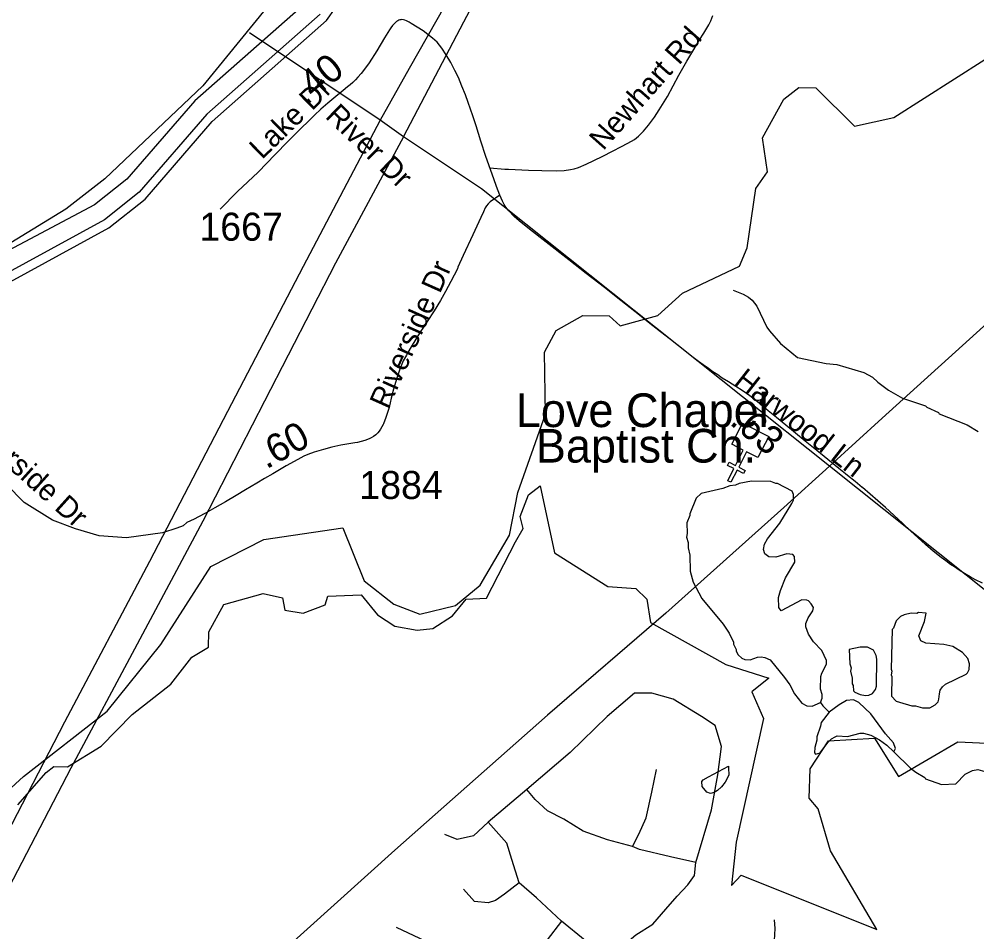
# Model space of a CAD drawing. Extents: x 1383679 to 1536984, y 460658 to 651027.
# Drawn here: x 1407344 to 1411608, y 575026 to 579091 of the extents above; entities that cross this region are included whole.
import ezdxf

# ---------------------------------------------------------------- set-up
doc = ezdxf.new("R2010")
doc.units = 0
for name, color, linetype in [('Exist Boundary Political City Limit New', 7, 'Continuous'), ('Exist Boundary Political CountyLine', 7, 'Continuous'), ('Exist Cultural Church CELL', 7, 'Continuous'), ('Exist Cultural Church Label', 7, 'Continuous'), ('Exist Hydrographic Bay Label', 7, 'Continuous'), ('Exist Hydrographic Buffer Line', 7, 'Continuous'), ('Exist Hydrographic Creek Single Shore', 7, 'Continuous'), ('Exist Hydrographic Misc Water Feature', 7, 'Continuous'), ('Exist Road Non-System Type 51', 7, 'Continuous'), ('Exist Road Non-System Type 51 Label', 7, 'Continuous'), ('Exist Road Secondary Mileage Hundredths English Label', 7, 'Continuous'), ('Exist Road Secondary Type 51 Attributed', 7, 'Continuous'), ('Exist Road Secondary Type 51 Label', 7, 'Continuous'), ('Exist Road Secondary Type 51 Number Label', 7, 'Continuous'), ('Exist Utilities Electrical Transmission Line', 7, 'Continuous'), ('Map Preparation Boundary City Limit Buffer Line', 7, 'Continuous')]:
    doc.layers.add(name, color=color, linetype=linetype)

msp = doc.modelspace()

# ---------------------------------------------------------------- linework, layer by layer
at = {"layer": 'Exist Boundary Political City Limit New'}
for points in [[(1407337.8, 575591.6), (1407464.1, 575735.1), (1407498.8, 575763.1), (1407558.8, 575761), (1407708.6, 575852.6), (1407846.5, 575993.7), (1408019.9, 576128.9), (1408113.2, 576249.8), (1408186.4, 576293.3), (1408188, 576361.9), (1408254.8, 576483.8), (1408431.1, 576533.4), (1408515.8, 576513.8), (1408526.2, 576458.6), (1408608.4, 576444.8), (1408706, 576483.1), (1408718.5, 576520.4), (1408866.6, 576527.3), (1408940.2, 576437.6), (1409016, 576387.2), (1409116.1, 576369.3), (1409186.1, 576377.2), (1409273.5, 576433.9), (1409334.4, 576507.6), (1409425, 576511.4), (1409553.5, 576762.9), (1409588, 576821.9), (1409574.5, 576875.9), (1409611.9, 576972.8), (1409663.1, 577012.2), (1409727.6, 576713.5), (1409965.1, 576563.8), (1410090.1, 576555.4), (1410138.8, 576507.5), (1410155.4, 576404.2), (1410490.2, 576216.2), (1410682.6, 576155.2), (1410606, 576095.4), (1410658.5, 575975.7), (1410535.8, 575424.8), (1410515.8, 575231.9), (1410558.4, 575278.4), (1411163.1, 575036.6)], [(1411163.1, 575036.6), (1410955.9, 575386.2), (1410901.4, 575573.2), (1410862.1, 575620.8), (1410866.2, 575752), (1410947.5, 575876.2), (1411152.5, 575887.9), (1411259.1, 575717.2), (1411523.9, 575872.8), (1411813.8, 575859)]]:
    msp.add_lwpolyline(points, dxfattribs=at)
at = {"layer": 'Exist Boundary Political CountyLine'}
msp.add_lwpolyline([(1408219.9, 583179.7), (1408477.2, 582948.4), (1408635.4, 582786.2), (1408719.8, 582655.2), (1408799.7, 582489.9), (1408893.4, 582282.7), (1409017.6, 581984.9), (1409119.1, 581755.5), (1409193.9, 581508.5), (1409217.3, 581275.9), (1409243.5, 581125.5), (1409249.8, 580993.3), (1409250.1, 580849.3), (1409201.2, 580497.9), (1409027, 580052.8), (1408928.8, 579828.5), (1408669.2, 579417.1), (1408161.6, 578794), (1407725.9, 578380), (1407551.3, 578245), (1407087.9, 577961.6)], dxfattribs=at)
at = {"layer": 'Exist Cultural Church CELL'}
msp.add_lwpolyline([(1410633.1, 577138), (1410582.3, 577163.7), (1410547.8, 577095.9), (1410576.3, 577081.4), (1410569, 577067.1), (1410540.5, 577081.7), (1410513.2, 577028.1), (1410498.9, 577035.3), (1410526.2, 577088.9), (1410497.7, 577103.5), (1410505, 577117.7), (1410533.5, 577103.2), (1410568, 577171), (1410516.7, 577197.3), (1410565.1, 577292.1), (1410681.4, 577232.8)], close=True, dxfattribs=at)
at = {"layer": 'Exist Hydrographic Bay Label'}
msp.add_lwpolyline([(1406800.7, 577645.8), (1407743.7, 578161.9), (1407904.7, 578289.9), (1408203.6, 578635.1), (1408712.7, 579084.5), (1408832.6, 579256)], dxfattribs=at)
at = {"layer": 'Exist Hydrographic Buffer Line'}
for points in [[(1409213.5, 580573.7), (1409213.5, 580537.9), (1409213.3, 580414.6), (1409096, 580047.6), (1408731.1, 579319.6), (1408624.4, 579166.9), (1408126, 578727.1), (1407823, 578378.9), (1407678.9, 578264.2), (1407032, 577921.6)], [(1408684.4, 579113.3), (1408179, 578667.1), (1407878.7, 578321), (1407723.3, 578197.3), (1406783.3, 577683)]]:
    msp.add_lwpolyline(points, dxfattribs=at)
at = {"layer": 'Exist Hydrographic Creek Single Shore'}
msp.add_lwpolyline([(1406836.8, 575235.8), (1407362.7, 575717.6), (1407735.7, 576008.8), (1407974.7, 576305.9), (1408197.7, 576652.7), (1408433.7, 576772.7), (1408785.7, 576824.7), (1408880.7, 576589.7), (1409011.8, 576485.3), (1409127.7, 576440.4), (1409286.7, 576479.8), (1409396.7, 576569.5), (1409526.7, 576793.4), (1409563.6, 576983), (1409687.7, 577331.7), (1409683.7, 577607.5), (1409735.7, 577704.9), (1409853.7, 577771.5), (1409970.7, 577769.1), (1410019.7, 577725.5), (1410187.7, 577771.3), (1410297.6, 577870.9), (1410550.6, 577990.5), (1410585.6, 578071.9), (1410623.6, 578337), (1410675.6, 578411.5), (1410653.7, 578562.9), (1410748.6, 578735), (1410815.7, 578786.1), (1410890.6, 578784.6), (1411062.6, 578613.8), (1411238.6, 578652.9), (1411643.7, 578910.6)], dxfattribs=at)
at = {"layer": 'Exist Hydrographic Misc Water Feature'}
for points in [[(1410522.5, 577883.6), (1410568.1, 577865.9), (1410591.8, 577853.4), (1410607.5, 577839), (1410628.9, 577812.6), (1410672.8, 577719.6), (1410684.4, 577703.3), (1410733.2, 577646.2), (1410809.8, 577584.4), (1410937.2, 577557.4), (1410985.1, 577552.3), (1411104.4, 577517.5), (1411143.8, 577496.6), (1411167.3, 577474), (1411214.6, 577439), (1411277.7, 577403.5), (1411379.8, 577368.2), (1411384.9, 577363), (1411438, 577339.4), (1411440.2, 577333.7), (1411565.1, 577284.8), (1411614.4, 577253.7)], [(1410911.5, 576047.8), (1410919.4, 576066.5), (1410919.8, 576082.4), (1410912.3, 576106.6), (1410913.6, 576162.6), (1410918, 576178.5), (1410938.9, 576217.9), (1410939.2, 576233.9), (1410918.3, 576278.4), (1410881.1, 576317.3), (1410857.9, 576351.8), (1410846.6, 576384), (1410847, 576400), (1410857.5, 576423.8), (1410878.2, 576455.3), (1410880.5, 576471.2), (1410870.9, 576487.4), (1410859.2, 576499.7), (1410851.3, 576503.9), (1410829.3, 576504.4), (1410736.7, 576456.3), (1410726.6, 576470.8), (1410725.5, 576514.9), (1410734.2, 576546.6), (1410755.6, 576602.1), (1410797.2, 576673.1), (1410795.7, 576697.1), (1410788, 576707.3), (1410762, 576709.9), (1410713.6, 576695), (1410681.6, 576695.8), (1410664, 576710.2), (1410658.4, 576728.3), (1410662.9, 576752.2), (1410675.5, 576775.9), (1410731.1, 576846.6), (1410785, 576933.3), (1410791.3, 576949.1), (1410792, 576973.1), (1410786.3, 576989.2), (1410721, 577022.7), (1410713, 577022.9), (1410691.3, 577031.4), (1410605.3, 577033.4), (1410549.1, 577022.8), (1410532.9, 577015.2), (1410508.8, 577011.7), (1410476.5, 577000.5), (1410380, 576978.8), (1410357.6, 576957.3), (1410330, 576888), (1410329.8, 576880), (1410317.1, 576848.3), (1410317.9, 576799.7), (1410315.6, 576784.3), (1410323, 576760.2), (1410322.5, 576736.2), (1410329.8, 576704.1), (1410332.1, 576632), (1410345.1, 576583.7), (1410383.4, 576510.9), (1410478.8, 576396.7), (1410505.9, 576356.1), (1410525, 576315.6), (1410524.8, 576307.6), (1410536.3, 576283.4), (1410536.1, 576275.4), (1410545.7, 576259.2), (1410561.4, 576244.8), (1410575.2, 576238.5), (1410599.2, 576237.9), (1410631.5, 576249.2), (1410647.6, 576250.8), (1410663.5, 576248.4), (1410687.3, 576237.9), (1410751.5, 576158.4), (1410774.7, 576125.9), (1410795.9, 576085.4), (1410828.9, 576044.6), (1410850.6, 576032.1), (1410874.6, 576031.5), (1410911.5, 576047.8)], [(1411441.9, 576086.5), (1411444.3, 576102.1), (1411454.7, 576117.9), (1411468.9, 576129.6), (1411560, 576173.4), (1411566, 576179.2), (1411574.4, 576195), (1411575, 576219), (1411567.6, 576243.2), (1411544.1, 576269.7), (1411500.7, 576296.7), (1411460.9, 576305.6), (1411381.1, 576311.5), (1411359.2, 576322.1), (1411349.8, 576344.2), (1411375.2, 576407.6), (1411382.8, 576445), (1411348.2, 576448.3), (1411340.1, 576444.4), (1411316.1, 576445), (1411283.9, 576437.8), (1411267.7, 576430.1), (1411249.2, 576410.6), (1411236.5, 576378.9), (1411230.5, 576373.1), (1411226.4, 576195.2), (1411230.2, 576187.1), (1411225.9, 576171.2), (1411229.6, 576163.1), (1411227.7, 576075.2), (1411249.1, 576052.7), (1411263.1, 576048.4), (1411318.7, 576033.1), (1411334.7, 576032.7), (1411366.5, 576024), (1411398.5, 576023.2), (1411422.8, 576036.7), (1411435.1, 576050.4), (1411439.4, 576062.3), (1411441.9, 576086.5)], [(1411039.8, 576283.4), (1411042.9, 576219.5), (1411048, 576201.7), (1411046.2, 576187.4), (1411053.5, 576155.3), (1411052.9, 576131.3), (1411056.7, 576123.2), (1411058.2, 576099.2), (1411064.1, 576093.1), (1411087.9, 576082.5), (1411111.7, 576077.9), (1411127.7, 576079.6), (1411143.9, 576087.2), (1411156.3, 576104.9), (1411160.6, 576120.8), (1411163.4, 576240.6), (1411159.7, 576256.7), (1411148.3, 576281), (1411120.6, 576293.7), (1411088.6, 576294.4), (1411039.8, 576283.4)], [(1410911.5, 576047.8), (1410922.7, 576032.4), (1410951, 576004.8)], [(1411238, 575827.2), (1411246.5, 575842.9), (1411236.9, 575867.1), (1411201.9, 575907.9), (1411135.9, 575997.4), (1411083, 576046.7), (1411059.2, 576059.2), (1411027.2, 576055.9), (1410994.8, 576036.7), (1410951, 576004.8)], [(1410951, 576004.8), (1410915, 575958.6), (1410912.6, 575942.7), (1410895.5, 575895.1), (1410895.2, 575879.1), (1410886.5, 575847.4), (1410885.9, 575823.4), (1410889.8, 575817.3), (1410909.9, 575822.8), (1410944.9, 575870), (1410961.3, 575885.5), (1410977.5, 575895.2), (1410985.6, 575899), (1411031.6, 575895.9), (1411088, 575910.6), (1411103.9, 575910.2), (1411135.7, 575901.5), (1411175.2, 575880.5), (1411206.8, 575857.8), (1411238, 575827.2)], [(1411238, 575827.2), (1411312.5, 575755.4), (1411336.1, 575736.8), (1411376.3, 575713.4), (1411379.3, 575707.8), (1411450.8, 575682.1), (1411514.9, 575684.6), (1411555.9, 575727.7), (1411588.3, 575744.9), (1411612.4, 575748.3), (1411644.2, 575739.6), (1411694.4, 575713)], [(1410413.1, 575716.6), (1410502, 575763.5), (1410502.3, 575756.4), (1410503.7, 575724.4), (1410486.8, 575692.8), (1410470.4, 575671.2), (1410454, 575655.6), (1410437.8, 575646), (1410421.7, 575642.4), (1410405.8, 575648.7), (1410384.4, 575673.2), (1410382.9, 575695.3), (1410389.1, 575703.1), (1410413.1, 575716.6)]]:
    msp.add_lwpolyline(points, dxfattribs=at)
at = {"layer": 'Exist Road Non-System Type 51'}
for points in [[(1409439.6, 578429), (1409506.8, 578423.2), (1409523.3, 578422.4), (1409611.6, 578418.8), (1409670.6, 578417.5), (1409737.4, 578415.4), (1409770.8, 578416.9), (1409798.7, 578420.6), (1409815.8, 578424.7), (1409834.4, 578430.9), (1409869, 578445.8), (1409940.1, 578479.6), (1409989.3, 578504.3), (1410023.3, 578521.7), (1410054.8, 578538.6), (1410083.5, 578555.3), (1410093.1, 578561.7), (1410102.1, 578569.4), (1410123.8, 578591.6), (1410145.7, 578618.5), (1410172.3, 578654.3), (1410193.5, 578686.4), (1410230.5, 578747.1), (1410281.5, 578841.8), (1410316.6, 578903.5), (1410343.1, 578948.5), (1410373.8, 578998.5), (1410392.8, 579028.2), (1410414.8, 579066), (1410423.4, 579083.6), (1410432.1, 579106.7)], [(1410356.9, 575334.5), (1410426.6, 575569.8), (1410454.2, 575724.6), (1410470.7, 575851.7), (1410443.1, 575945.7), (1410382.4, 575984.4), (1410255.4, 576061.8), (1410161.5, 576089.4), (1410084.2, 576089.4), (1409962.7, 575984.4), (1409797, 575824.1), (1409604.1, 575660.5)], [(1410074.5, 575405.8), (1410103.3, 575460.3), (1410135.3, 575534), (1410160.9, 575647.7), (1410181.7, 575748.6)], [(1409604.1, 575660.5), (1409432.5, 575514.5)], [(1410074.5, 575405.8), (1409964.1, 575436.3), (1409855.3, 575474.7), (1409768.9, 575527.6), (1409696.9, 575564.4), (1409640.9, 575615.6), (1409604.1, 575660.5)], [(1409432.5, 575514.5), (1409366.2, 575453.7), (1409294.4, 575437.2), (1409239.2, 575459.3)], [(1409570.6, 575243.7), (1409537.4, 575348.7), (1409515.3, 575420.6), (1409432.5, 575514.5)], [(1410356.9, 575334.5), (1410244.3, 575359.8), (1410106.2, 575392.9), (1410074.5, 575405.8)], [(1409972, 574891.9), (1410022.9, 574955.6), (1410089.7, 575012.9), (1410166.1, 575060.6), (1410223.3, 575127.5), (1410274.2, 575184.8), (1410321.9, 575235.8), (1410350.6, 575277.1), (1410356.9, 575334.5)], [(1409570.6, 575243.7), (1409504.3, 575193.9), (1409465.6, 575166.3), (1409432.5, 575155.2), (1409371.7, 575160.8), (1409322, 575216)], [(1409758.9, 575073.4), (1409647.9, 575177.4), (1409570.6, 575243.7)], [(1409758.9, 575073.4), (1409695.3, 574990.6), (1409622.1, 574917.4), (1409587.1, 574876), (1409545.8, 574847.3), (1409510.8, 574844.1), (1409459.9, 574844.1), (1409383.6, 574876), (1409024.1, 575044.7)], [(1409972, 574891.9), (1409863.9, 574987.4), (1409758.9, 575073.4)], [(1410706.8, 574987.4), (1410710, 575041.5), (1410706.8, 575079.7)]]:
    msp.add_lwpolyline(points, dxfattribs=at)
at = {"layer": 'Exist Road Secondary Type 51 Attributed'}
for points in [[(1409483.6, 578306.7), (1409468.6, 578345.2), (1409457, 578379.6), (1409421.7, 578479.3), (1409399.3, 578548.2), (1409378.1, 578615.8), (1409363.9, 578659.7), (1409343.5, 578719.9), (1409331.5, 578753.3), (1409315.7, 578792.3), (1409299.5, 578830.7), (1409284.3, 578862.1), (1409265.6, 578897.8), (1409245.9, 578931.8), (1409225.9, 578962.4), (1409204.6, 578987.8), (1409184.6, 579007), (1409143.4, 579038.6), (1409089.4, 579072.2), (1409080.9, 579076.8), (1409069, 579083.1), (1409061.7, 579086.1), (1409054.7, 579088.1), (1409047.4, 579088.7), (1409043, 579088.5), (1409039, 579087.8), (1409034.4, 579086.4), (1409029.4, 579084.1), (1409023.4, 579080.1), (1409016.4, 579073.8), (1409007, 579062.7), (1408998.9, 579052.2), (1408992.4, 579042.7), (1408970.5, 579007.8), (1408936.6, 578950.4), (1408902.4, 578896.5), (1408882.2, 578867.9), (1408867.2, 578848.9), (1408852.5, 578832.3), (1408841.7, 578821), (1408829.4, 578809.5), (1408817.9, 578799.1), (1408805.2, 578789.2), (1408786.7, 578772.9), (1408754.5, 578746.5), (1408719.1, 578717.5), (1408687.4, 578689.5), (1408658.9, 578663.8), (1408630.5, 578635.5), (1408601.2, 578606.7), (1408574.6, 578580.8), (1408540.8, 578546.4), (1408484.3, 578488.6), (1408407.6, 578409.8), (1408315.5, 578324), (1408239, 578244.3)], [(1409483.6, 578306.7), (1409441.2, 578277.3), (1409432.3, 578268.7), (1409425, 578260.1), (1409419.3, 578250.4), (1409411.3, 578233.4), (1409399.1, 578207.2), (1409363.5, 578130.8), (1409321.3, 578038.5), (1409297.9, 577986), (1409295.1, 577979.5), (1409266.4, 577922), (1409242.1, 577877.7), (1409220.7, 577838.5), (1409192.2, 577792.5), (1409160.2, 577743.7), (1409151.3, 577729.9), (1409131.6, 577699.1), (1409089.6, 577631.9), (1409075.1, 577606.2), (1409068.1, 577594.6), (1409054.5, 577569), (1409037.8, 577527.3), (1409026, 577491.4), (1409011.3, 577443.7), (1409001, 577403.5), (1408990.8, 577361.1), (1408976.6, 577316.4), (1408965.7, 577289.3), (1408964.2, 577285.6), (1408952.7, 577265), (1408946.2, 577255.2), (1408940.5, 577248.6), (1408931.6, 577239.3), (1408921.6, 577231.7), (1408912, 577225.7), (1408901.9, 577221.5), (1408883.1, 577214.6), (1408849.8, 577206.1), (1408838.7, 577204.2), (1408812.1, 577199.7), (1408775.6, 577193.2), (1408736.1, 577185.1), (1408698.8, 577174.8), (1408658.2, 577162.2), (1408629.2, 577152.1), (1408611.2, 577144.1), (1408584.5, 577130.1), (1408532.8, 577101.7), (1408473.2, 577066), (1408436.9, 577044.4), (1408402.9, 577023.9), (1408352.5, 576994.3), (1408310.9, 576969.8), (1408262.5, 576941.9), (1408215.7, 576914.8), (1408173.1, 576890.7), (1408142.7, 576874.1), (1408123.9, 576864.4), (1408107.4, 576856.4), (1408090.6, 576848.8), (1408074.3, 576834.6), (1408046.4, 576824.5), (1407982.3, 576802.7), (1407822.6, 576781.4), (1407700.2, 576790.3), (1407595.5, 576820.5), (1407492.6, 576859.6), (1407366.6, 576937.7), (1407286.8, 577019.4)], [(1411032.2, 577058.7), (1411023.3, 577066), (1410994.2, 577089.7), (1410944.8, 577129.4), (1410895.2, 577169.5), (1410843.4, 577210.9), (1410800.5, 577247.1), (1410757.2, 577283), (1410715.8, 577317), (1410701.8, 577328.5), (1410678.9, 577346.9), (1410647.2, 577373), (1410623.7, 577392.4), (1410597, 577413), (1410563.2, 577437), (1410534.5, 577455.4), (1410501.7, 577475.5), (1410474.8, 577492.4), (1410454.5, 577506.3), (1410433.2, 577520.7), (1410413.7, 577535.2), (1410389.3, 577551.9), (1410368.8, 577566.1), (1410338.8, 577588.9), (1410307.9, 577613.3), (1410258.3, 577652), (1410257, 577653.1), (1410199.4, 577698.4), (1410145.1, 577741.4), (1410084.8, 577789.2), (1410023.2, 577838.3), (1409950, 577896.2), (1409869.1, 577957.8), (1409791.7, 578018.7), (1409691.2, 578097.4), (1409616.2, 578155.4), (1409570.5, 578192.6), (1409548.2, 578212.4), (1409524.6, 578236.9), (1409511, 578253.5), (1409503.1, 578265.4), (1409495.4, 578279.7), (1409489.4, 578294), (1409483.6, 578306.7)], [(1411633.5, 576578.3), (1411602.7, 576593.6), (1411578.7, 576606.8), (1411553.6, 576621.6), (1411528.9, 576637.4), (1411508.1, 576651.3), (1411491, 576662.7), (1411469.9, 576677.8), (1411448.7, 576693.7), (1411413.3, 576722), (1411379.2, 576750.6), (1411346.4, 576780.2), (1411314.7, 576810), (1411278.5, 576845.1), (1411238.8, 576881.8), (1411201.9, 576915.7), (1411166.5, 576946.1), (1411133.5, 576974.8), (1411098.2, 577004.3), (1411098, 577004.5), (1411065.6, 577031.7), (1411032.2, 577058.7)]]:
    msp.add_lwpolyline(points, dxfattribs=at)
at = {"layer": 'Exist Utilities Electrical Transmission Line'}
for p, q in [((1408951.7, 578641.2), (1408369.4, 579030.4)), ((1409054.7, 578567.5), (1408951.7, 578641.2))]:
    msp.add_line(p, q, dxfattribs=at)
for points in [[(1410331.3, 582732.2), (1410435.5, 582031.8), (1410516.4, 581492.1), (1410313.7, 581103.4), (1409977.2, 580488.7), (1409692.6, 579981.4), (1409358, 579360.8), (1409079.8, 578871.2), (1408951.7, 578641.2)], [(1409054.7, 578567.5), (1409323.3, 579079.2), (1409691, 579771.3), (1409979.9, 580284.5), (1410291.1, 580835.5), (1410534.8, 581283.6), (1410646.4, 581485.7), (1410585, 581885.1), (1410465.7, 582631.7)], [(1414305.5, 580105), (1413775.3, 579621.8), (1413018, 578960.6), (1412426.7, 578420.6), (1411699.6, 577778.7), (1411185.8, 577313.4), (1410951.4, 577100.5)], [(1408951.7, 578641.2), (1408608.6, 577988.8), (1408271.7, 577344.1), (1407924.3, 576675.8), (1407546.1, 575959.8), (1407287.7, 575460)], [(1409054.7, 578567.5), (1408753, 578004.3), (1408436.5, 577389.4), (1408161.4, 576855.7), (1407870, 576306.5), (1407574.8, 575755.2), (1407276.9, 575184.1)], [(1410951.4, 577100.5), (1409402.8, 578335.2), (1409054.7, 578567.5)], [(1416982, 578331.1), (1416737.8, 578087.3), (1416284.8, 577798.9), (1415763.3, 577467.8), (1415350.6, 577206.8), (1414865.4, 576899), (1414317.5, 576560.3), (1413765.6, 576207.6), (1413162.9, 575829.9), (1412827, 575607.6), (1412509.2, 575849.3), (1412039.7, 576233.7), (1411802.8, 576422), (1410951.4, 577100.5)], [(1410951.4, 577100.5), (1410748.8, 576916.6), (1410222.9, 576445.6), (1409697.1, 575990.4), (1409016.7, 575389.8), (1408490.7, 574916.7), (1408017.4, 574494.6), (1407540.3, 574072.6), (1406969.5, 573562.1)]]:
    msp.add_lwpolyline(points, dxfattribs=at)
at = {"layer": 'Map Preparation Boundary City Limit Buffer Line'}
for points in [[(1407337.8, 575591.6), (1407464.1, 575735.1), (1407498.8, 575763.1), (1407558.8, 575761), (1407708.6, 575852.6), (1407846.5, 575993.7), (1408019.9, 576128.9), (1408113.2, 576249.8), (1408186.4, 576293.3), (1408188, 576361.9), (1408254.8, 576483.8), (1408431.1, 576533.4), (1408515.8, 576513.8), (1408526.2, 576458.6), (1408608.4, 576444.8), (1408706, 576483.1), (1408718.5, 576520.4), (1408866.6, 576527.3), (1408940.2, 576437.6), (1409016, 576387.2), (1409116.1, 576369.3), (1409186.1, 576377.2), (1409273.5, 576433.9), (1409334.4, 576507.6), (1409425, 576511.4), (1409553.5, 576762.9), (1409588, 576821.9), (1409574.5, 576875.9), (1409611.9, 576972.8), (1409663.1, 577012.2), (1409727.6, 576713.5), (1409965.1, 576563.8), (1410090.1, 576555.4), (1410138.8, 576507.5), (1410155.4, 576404.2), (1410490.2, 576216.2), (1410682.6, 576155.2), (1410606, 576095.4), (1410658.5, 575975.7), (1410535.8, 575424.8), (1410515.8, 575231.9), (1410558.4, 575278.4), (1411163.1, 575036.6)], [(1411163.1, 575036.6), (1410955.9, 575386.2), (1410901.4, 575573.2), (1410862.1, 575620.8), (1410866.2, 575752), (1410947.5, 575876.2), (1411152.5, 575887.9), (1411259.1, 575717.2), (1411523.9, 575872.8), (1411813.8, 575859)]]:
    msp.add_lwpolyline(points, dxfattribs=at)

# ---------------------------------------------------------------- texts
at = {"layer": 'Exist Cultural Church Label'}
for s, p in [('Love Chapel ', (1409555.3, 577274.1)), ('Baptist Ch.', (1409644.5, 577115.9))]:
    msp.add_text(s, height=150, dxfattribs=at).set_placement(p)
at = {"layer": 'Exist Road Non-System Type 51 Label'}
for s, rotation, p in [('Newhart Rd', 48.4711, (1409944.7, 578502.2)), ('River Dr', 316.0192, (1408702.8, 578654.3))]:
    msp.add_text(s, height=95, rotation=rotation, dxfattribs=at).set_placement(p)
at = {"layer": 'Exist Road Secondary Mileage Hundredths English Label'}
for s, rotation, p in [('.40', 39.7837, (1408621.1, 578703.2)), ('.63', 320.3666, (1410502.8, 577289.9)), ('.60', 28.7399, (1408444.3, 577084.8))]:
    msp.add_text(s, height=125, rotation=rotation, dxfattribs=at).set_placement(p)
at = {"layer": 'Exist Road Secondary Type 51 Label'}
for s, rotation, p in [('Lake Dr', 44.2571, (1408424.9, 578462.7)), ('Riverside Dr', 65.9767, (1408987.3, 577349.4)), ('Harwood Ln', 321.9204, (1410522.2, 577467.8)), ('Riverside Dr', 317.9955, (1407076.8, 577287.9))]:
    msp.add_text(s, height=95, rotation=rotation, dxfattribs=at).set_placement(p)
at = {"layer": 'Exist Road Secondary Type 51 Number Label'}
for s, p in [('1667', (1408146.4, 578104.2)), ('1884', (1408858.5, 576953.7))]:
    msp.add_text(s, height=125, dxfattribs=at).set_placement(p)

doc.saveas('drawing.dxf')
